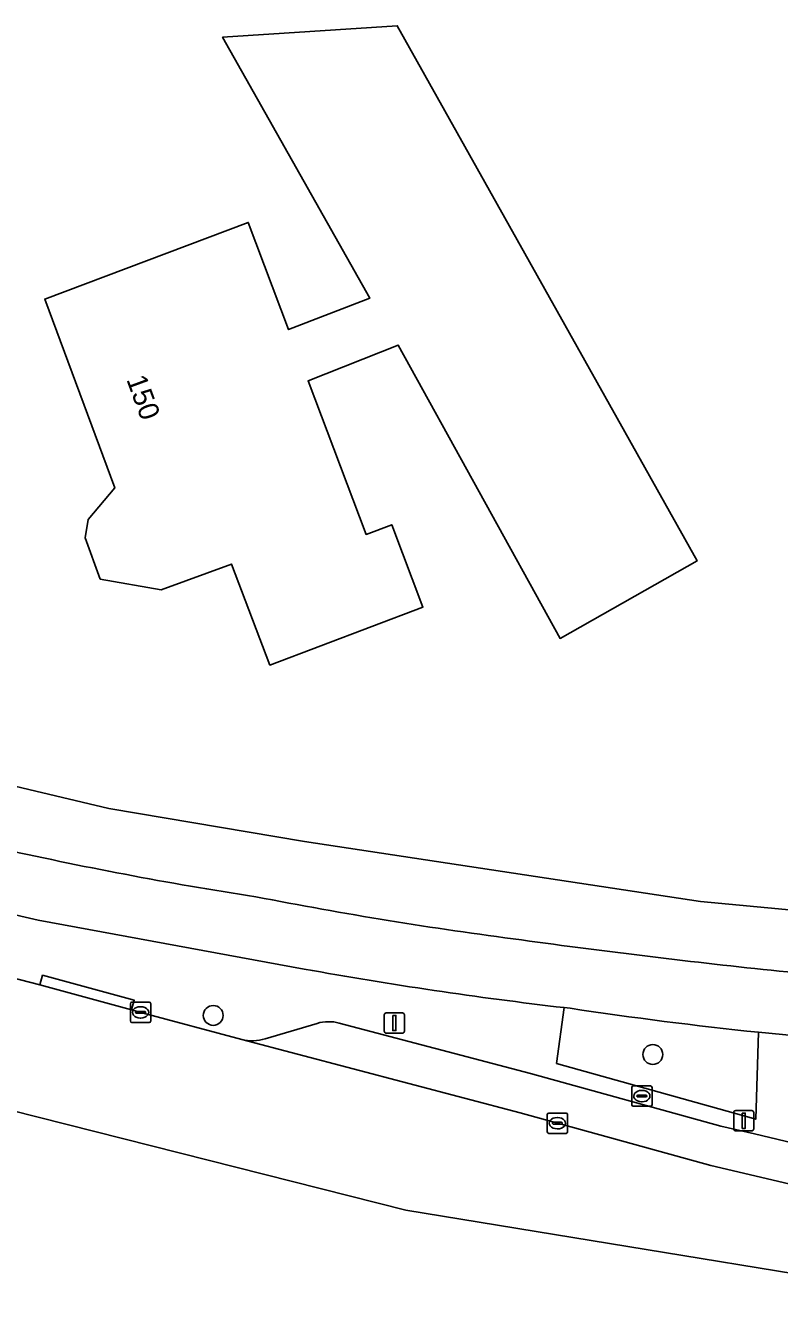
# Model space of a CAD drawing. Extents: x 160030 to 160839, y 385325 to 386450.
# Drawn here: x 160702.8 to 160739.9, y 385324.6 to 385388.3 of the extents above; entities that cross this region are included whole.
import ezdxf

# ---------------------------------------------------------------- set-up
doc = ezdxf.new("R2010")
doc.units = 0
for name, color, linetype in [('IMGEO_Berm_groen', 7, 'Continuous'), ('IMGEO_Boom', 7, 'Continuous'), ('IMGEO_Erf', 7, 'Continuous'), ('IMGEO_Fietspad_gesloten', 7, 'Continuous'), ('IMGEO_Kolk', 7, 'Continuous'), ('IMGEO_Lichtmast', 7, 'Continuous'), ('IMGEO_Pand', 7, 'Continuous'), ('IMGEO_Pand_nummerreeks', 7, 'Continuous'), ('IMGEO_Parkeervlak_open', 7, 'Continuous'), ('IMGEO_Rijbaan_lokaal_gesloten', 7, 'Continuous'), ('IMGEO_Rioolput', 7, 'Continuous'), ('IMGEO_Voetpad_open', 7, 'Continuous')]:
    doc.layers.add(name, color=color, linetype=linetype)

msp = doc.modelspace()

# ---------------------------------------------------------------- linework, layer by layer
at = {"layer": 'IMGEO_Berm_groen'}
msp.add_lwpolyline([(160729.624, 385339.823), (160729.48, 385339.84), (160729.336, 385339.856), (160728.951, 385337.108), (160738.78, 385334.355), (160738.919, 385338.641)], dxfattribs=at)
msp.add_arc((160761.195, 385550.956), 213.481, 261.49539, 264.01035, dxfattribs=at)
at = {"layer": 'IMGEO_Boom'}
for centre in [(160712.015, 385339.472), (160733.703, 385337.546)]:
    msp.add_circle(centre, 0.489, dxfattribs=at)
at = {"layer": 'IMGEO_Erf'}
msp.add_lwpolyline([(160735.882, 385361.888), (160729.126, 385358.069), (160721.143, 385372.533), (160716.692, 385370.774), (160719.556, 385363.198), (160720.819, 385363.675), (160722.357, 385359.606), (160714.812, 385356.754), (160712.911, 385361.736), (160709.455, 385360.467), (160706.44, 385360.99), (160705.69, 385363.036), (160705.844, 385363.925), (160707.161, 385365.502), (160703.707, 385374.801), (160713.74, 385378.585), (160715.734, 385373.298), (160719.736, 385374.845), (160712.478, 385387.715), (160721.097, 385388.283)], close=True, dxfattribs=at)
msp.add_lwpolyline([(160689.944, 385353.705), (160690.02, 385353.684), (160690.096, 385353.665), (160706.87, 385349.675), (160716.52, 385348.053), (160736.06, 385345.098), (160745.489, 385344.203), (160765.401, 385343.108), (160775.15, 385342.953), (160795.007, 385343.265), (160798.343, 385343.507), (160817.935, 385344.075), (160817.935, 385344.588), (160818.498, 385344.64)], dxfattribs=at)
at = {"layer": 'IMGEO_Fietspad_gesloten'}
for points in [[(160686.435, 385348.085), (160689.5, 385347.387), (160692.699, 385346.641), (160703.387, 385344.166), (160716.51, 385341.759)], [(160738.919, 385338.641), (160742.627, 385338.286), (160756.493, 385337.275), (160760.045, 385337.085), (160760.875, 385337.062), (160769.431, 385336.82), (160770.908, 385336.778), (160787.053, 385336.853), (160794.894, 385337.127), (160809.803, 385337.866), (160818.197, 385338.445), (160819.806, 385338.507), (160819.719, 385340.178), (160819.648, 385341.557), (160816.182, 385341.373), (160806.129, 385340.688), (160793.048, 385340.094), (160779.919, 385339.812), (160766.382, 385339.868), (160753.006, 385340.562)], [(160729.336, 385339.856), (160729.48, 385339.84), (160729.624, 385339.823)]]:
    msp.add_lwpolyline(points, dxfattribs=at)
for centre, radius, start, end in [((160742.565, 385530.57), 187.415, 257.26507, 261.26988), ((160753.888, 385548.59), 207.118, 258.92984, 262.60251), ((160779.744, 385724.113), 384.521, 262.14925, 264.0579), ((160752.977, 385543.368), 204.88, 259.7472, 263.37393), ((160772.805, 385655.122), 315.183, 264.01411, 266.39838), ((160761.195, 385550.956), 213.481, 261.49539, 264.01035)]:
    msp.add_arc(centre, radius, start, end, dxfattribs=at)
at = {"layer": 'IMGEO_Kolk'}
for p, q in [((160707.929, 385339.198), (160707.929, 385340.05)), ((160708.004, 385340.124), (160708.856, 385340.124)), ((160708.93, 385340.05), (160708.93, 385339.198)), ((160708.188, 385339.618), (160708.188, 385339.63)), ((160708.626, 385339.581), (160708.228, 385339.581)), ((160708.231, 385339.667), (160708.629, 385339.667)), ((160708.44, 385339.344), (160708.415, 385339.344)), ((160708.417, 385339.904), (160708.442, 385339.904)), ((160708.672, 385339.63), (160708.672, 385339.618)), ((160708.856, 385339.124), (160708.004, 385339.124)), ((160728.494, 385333.731), (160728.494, 385334.583)), ((160728.569, 385334.657), (160729.421, 385334.657)), ((160728.796, 385334.2), (160729.194, 385334.2)), ((160728.982, 385334.437), (160729.007, 385334.437)), ((160729.495, 385334.583), (160729.495, 385333.731)), ((160729.421, 385333.657), (160728.569, 385333.657)), ((160728.753, 385334.151), (160728.753, 385334.163)), ((160729.191, 385334.114), (160728.793, 385334.114)), ((160729.005, 385333.877), (160728.98, 385333.877)), ((160729.237, 385334.163), (160729.237, 385334.151))]:
    msp.add_line(p, q, dxfattribs=at)
for points in [[(160707.929, 385339.198), (160707.929, 385340.05)], [(160708.004, 385340.124), (160708.856, 385340.124)], [(160708.93, 385340.05), (160708.93, 385339.198)], [(160708.856, 385339.124), (160708.004, 385339.124)], [(160728.494, 385333.731), (160728.494, 385334.583)], [(160728.569, 385334.657), (160729.421, 385334.657)], [(160729.495, 385334.583), (160729.495, 385333.731)], [(160729.421, 385333.657), (160728.569, 385333.657)]]:
    msp.add_lwpolyline(points, dxfattribs=at)
for centre, radius, start, end in [((160708.006, 385340.048), 0.0765, 91.55205, 178.44795), ((160708.006, 385340.048), 0.0765, 91.55205, 178.44795), ((160708.854, 385340.048), 0.0765, 1.55205, 88.44795), ((160708.854, 385340.048), 0.0765, 1.55205, 88.44795), ((160708.228, 385339.627), 0.0403, 85.87752, 175.75265), ((160708.225, 385339.617), 0.0366, 178.93798, 274.71019), ((160708.629, 385339.624), 0.043, 264.86636, 352.45326), ((160708.633, 385339.629), 0.0386, 1.73085, 96.63898), ((160708.006, 385339.2), 0.0765, 181.55205, 268.44795), ((160708.006, 385339.2), 0.0765, 181.55205, 268.44795), ((160708.854, 385339.2), 0.0765, 271.55205, 358.44795), ((160708.854, 385339.2), 0.0765, 271.55205, 358.44795), ((160728.571, 385334.581), 0.0765, 91.55205, 178.44795), ((160728.571, 385334.581), 0.0765, 91.55205, 178.44795), ((160728.793, 385334.16), 0.0403, 85.87752, 175.75265), ((160729.198, 385334.162), 0.0386, 1.73085, 96.63898), ((160729.419, 385334.581), 0.0765, 1.55205, 88.44795), ((160729.419, 385334.581), 0.0765, 1.55205, 88.44795), ((160728.571, 385333.733), 0.0765, 181.55205, 268.44795), ((160728.571, 385333.733), 0.0765, 181.55205, 268.44795), ((160728.79, 385334.15), 0.0366, 178.93798, 274.71019), ((160729.194, 385334.157), 0.043, 264.86636, 352.45326), ((160729.419, 385333.733), 0.0765, 271.55205, 358.44795), ((160729.419, 385333.733), 0.0765, 271.55205, 358.44795)]:
    msp.add_arc(centre, radius, start, end, dxfattribs=at)
for centre, major_axis, ratio, start_param, end_param in [((160708.416, 385339.624), (-0.387, 0.002), 0.722429, 4.712389, 7.853982), ((160708.441, 385339.624), (-0.39, 0.002), 0.717154, 1.570796, 4.712389), ((160728.981, 385334.157), (-0.387, 0.002), 0.722429, 4.712389, 7.853982), ((160729.006, 385334.157), (-0.39, 0.002), 0.717154, 1.570796, 4.712389)]:
    msp.add_ellipse(centre, major_axis=major_axis, ratio=ratio, start_param=start_param, end_param=end_param, dxfattribs=at)
at = {"layer": 'IMGEO_Lichtmast'}
for p, q in [((160720.455, 385338.696), (160720.455, 385339.496)), ((160720.455, 385339.496), (160720.455, 385338.696)), ((160720.555, 385339.596), (160721.345, 385339.596)), ((160721.345, 385339.596), (160720.555, 385339.596)), ((160721.445, 385339.496), (160721.445, 385338.696)), ((160721.445, 385338.696), (160721.445, 385339.496)), ((160721.345, 385338.596), (160720.555, 385338.596)), ((160720.555, 385338.596), (160721.345, 385338.596)), ((160737.692, 385333.877), (160737.692, 385334.677)), ((160737.692, 385334.677), (160737.692, 385333.877)), ((160737.792, 385334.777), (160738.582, 385334.777)), ((160738.582, 385334.777), (160737.792, 385334.777)), ((160738.682, 385334.677), (160738.682, 385333.877)), ((160738.682, 385333.877), (160738.682, 385334.677)), ((160738.582, 385333.777), (160737.792, 385333.777)), ((160737.792, 385333.777), (160738.582, 385333.777))]:
    msp.add_line(p, q, dxfattribs=at)
for points in [[(160720.875, 385339.471), (160721.025, 385339.471), (160721.025, 385338.721), (160720.875, 385338.721), (160720.875, 385339.471)], [(160738.112, 385334.652), (160738.262, 385334.652), (160738.262, 385333.902), (160738.112, 385333.902), (160738.112, 385334.652)]]:
    msp.add_lwpolyline(points, dxfattribs=at)
for centre, start, end in [((160720.555, 385339.496), 90, 180), ((160720.555, 385339.496), 90, 180), ((160721.345, 385339.496), 0, 90), ((160721.345, 385339.496), 360, 90), ((160720.555, 385338.696), 180, 270), ((160720.555, 385338.696), 180, 270), ((160721.345, 385338.696), 270, 0), ((160721.345, 385338.696), 270, 0), ((160737.792, 385334.677), 90, 180), ((160737.792, 385334.677), 90, 180), ((160738.582, 385334.677), 0, 90), ((160738.582, 385334.677), 360, 90), ((160737.792, 385333.877), 180, 270), ((160737.792, 385333.877), 180, 270), ((160738.582, 385333.877), 270, 0), ((160738.582, 385333.877), 270, 0)]:
    msp.add_arc(centre, 0.1, start, end, dxfattribs=at)
at = {"layer": 'IMGEO_Pand'}
msp.add_lwpolyline([(160707.161, 385365.502), (160705.844, 385363.925), (160705.69, 385363.036), (160706.44, 385360.99), (160709.455, 385360.467), (160712.911, 385361.736), (160714.812, 385356.754), (160722.357, 385359.606), (160720.819, 385363.675), (160719.556, 385363.198), (160716.692, 385370.774), (160721.143, 385372.533), (160729.126, 385358.069), (160735.882, 385361.888), (160721.097, 385388.283), (160712.478, 385387.715), (160719.736, 385374.845), (160715.734, 385373.298), (160713.74, 385378.585), (160703.707, 385374.801)], close=True, dxfattribs=at)
at = {"layer": 'IMGEO_Parkeervlak_open'}
for points in [[(160717.146, 385339.081), (160714.576, 385338.317)], [(160811.806, 385333.871), (160803.758, 385333.456), (160795.604, 385333.055), (160790.811, 385332.82), (160787.154, 385332.657), (160777.083, 385332.209), (160771.025, 385331.881), (160769.663, 385331.807), (160764.619, 385331.534), (160760.87, 385331.339), (160760.089, 385331.298), (160755.63, 385331.066), (160750.816, 385331.23), (160745.893, 385331.873), (160742.814, 385332.629), (160742.42, 385332.735), (160741.745, 385332.917), (160738.725, 385333.626), (160737.058, 385334.018), (160727.673, 385336.603), (160718.226, 385339.097)], [(160713.421, 385338.288), (160727.15, 385334.664), (160736.562, 385332.071), (160741.253, 385330.969), (160742.313, 385330.683), (160745.523, 385329.896), (160750.651, 385329.226), (160755.648, 385329.055), (160764.726, 385329.528), (160777.182, 385330.203), (160790.905, 385330.813), (160803.859, 385331.45), (160814.938, 385332.019)]]:
    msp.add_lwpolyline(points, dxfattribs=at)
for centre, radius, start, end in [((160717.715, 385337.156), 2.008, 75.24298, 106.45455), ((160713.947, 385340.361), 2.138, 255.7643, 287.11229)]:
    msp.add_arc(centre, radius, start, end, dxfattribs=at)
at = {"layer": 'IMGEO_Rijbaan_lokaal_gesloten'}
msp.add_lwpolyline([(160741.253, 385330.969), (160736.562, 385332.071), (160727.15, 385334.664), (160713.421, 385338.288), (160708.514, 385339.6), (160707.987, 385339.743), (160703.461, 385340.974), (160691.683, 385344.017), (160688.019, 385338.333), (160721.519, 385329.871), (160753.472, 385324.638)], dxfattribs=at)
at = {"layer": 'IMGEO_Rioolput'}
for p, q in [((160732.661, 385335.069), (160732.661, 385335.921)), ((160732.736, 385335.995), (160733.588, 385335.995)), ((160732.92, 385335.489), (160732.92, 385335.501)), ((160732.963, 385335.538), (160733.361, 385335.538)), ((160733.149, 385335.775), (160733.174, 385335.775)), ((160733.404, 385335.501), (160733.404, 385335.489)), ((160733.662, 385335.921), (160733.662, 385335.069)), ((160733.588, 385334.995), (160732.736, 385334.995)), ((160733.358, 385335.452), (160732.96, 385335.452)), ((160733.172, 385335.215), (160733.147, 385335.215))]:
    msp.add_line(p, q, dxfattribs=at)
for points in [[(160732.661, 385335.069), (160732.661, 385335.921)], [(160732.736, 385335.995), (160733.588, 385335.995)], [(160733.662, 385335.921), (160733.662, 385335.069)], [(160733.588, 385334.995), (160732.736, 385334.995)]]:
    msp.add_lwpolyline(points, dxfattribs=at)
for centre, radius, start, end in [((160732.738, 385335.919), 0.0765, 91.55205, 178.44795), ((160732.738, 385335.919), 0.0765, 91.55205, 178.44795), ((160732.96, 385335.498), 0.0403, 85.87752, 175.75265), ((160732.957, 385335.488), 0.0366, 178.93798, 274.71019), ((160733.361, 385335.495), 0.043, 264.86636, 352.45326), ((160733.365, 385335.5), 0.0386, 1.73085, 96.63898), ((160733.586, 385335.919), 0.0765, 1.55205, 88.44795), ((160733.586, 385335.919), 0.0765, 1.55205, 88.44795), ((160732.738, 385335.071), 0.0765, 181.55205, 268.44795), ((160732.738, 385335.071), 0.0765, 181.55205, 268.44795), ((160733.586, 385335.071), 0.0765, 271.55205, 358.44795), ((160733.586, 385335.071), 0.0765, 271.55205, 358.44795)]:
    msp.add_arc(centre, radius, start, end, dxfattribs=at)
for centre, major_axis, ratio, start_param, end_param in [((160733.148, 385335.495), (-0.387, 0.002), 0.722429, 4.712389, 7.853982), ((160733.173, 385335.495), (-0.39, 0.002), 0.717154, 1.570796, 4.712389)]:
    msp.add_ellipse(centre, major_axis=major_axis, ratio=ratio, start_param=start_param, end_param=end_param, dxfattribs=at)
at = {"layer": 'IMGEO_Voetpad_open'}
for points in [[(160825.825, 385344.396), (160817.935, 385344.075), (160798.343, 385343.507), (160795.007, 385343.265), (160775.15, 385342.953), (160765.401, 385343.108), (160745.489, 385344.203), (160736.06, 385345.098), (160716.52, 385348.053), (160706.87, 385349.675), (160690.096, 385353.665), (160690.02, 385353.684), (160689.944, 385353.705), (160683.877, 385354.603)], [(160716.51, 385341.759), (160703.387, 385344.166), (160692.699, 385346.641), (160691.49, 385344.596)], [(160691.683, 385344.017), (160703.461, 385340.974), (160703.593, 385341.456), (160708.119, 385340.225), (160707.987, 385339.743), (160708.514, 385339.6), (160713.421, 385338.288)], [(160769.431, 385336.82), (160760.875, 385337.062), (160760.828, 385332.142), (160760.083, 385332.107), (160751.643, 385331.797), (160747.724, 385332.392), (160743.994, 385333.158), (160742.434, 385333.462), (160742.459, 385333.785), (160742.627, 385338.286), (160738.919, 385338.641), (160738.78, 385334.355), (160728.951, 385337.108), (160729.336, 385339.856)], [(160714.576, 385338.317), (160717.146, 385339.081)], [(160718.226, 385339.097), (160727.673, 385336.603), (160737.058, 385334.018), (160738.725, 385333.626), (160741.745, 385332.917), (160742.42, 385332.735), (160742.814, 385332.629), (160745.893, 385331.873), (160750.816, 385331.23), (160755.63, 385331.066), (160760.089, 385331.298), (160760.87, 385331.339), (160764.619, 385331.534), (160769.663, 385331.807), (160771.025, 385331.881), (160777.083, 385332.209), (160787.154, 385332.657), (160790.811, 385332.82), (160795.604, 385333.055), (160803.758, 385333.456), (160811.806, 385333.871)]]:
    msp.add_lwpolyline(points, dxfattribs=at)
msp.add_lwpolyline([(160703.461, 385340.974), (160707.987, 385339.743), (160708.119, 385340.225), (160703.593, 385341.456)], close=True, dxfattribs=at)
for centre, radius, start, end in [((160742.565, 385530.57), 187.415, 257.26507, 261.26988), ((160753.888, 385548.59), 207.118, 258.92984, 262.60251), ((160779.744, 385724.113), 384.521, 262.14925, 264.0579), ((160752.977, 385543.368), 204.88, 259.7472, 263.37393), ((160772.805, 385655.122), 315.183, 264.01411, 266.39838), ((160717.715, 385337.156), 2.008, 75.24298, 106.45455), ((160713.947, 385340.361), 2.138, 255.7643, 287.11229)]:
    msp.add_arc(centre, radius, start, end, dxfattribs=at)

# ---------------------------------------------------------------- texts
at = {"layer": 'IMGEO_Pand_nummerreeks'}
msp.add_text('150', height=1, rotation=290.15843, dxfattribs=at).set_placement((160707.72, 385370.844))

doc.saveas('drawing.dxf')
